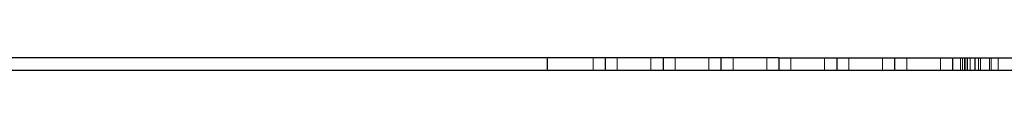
# Model space of a CAD drawing. Header units: inches. Extents: x 1880 to 2363, y -453 to -54.
# Tile 548 of 656: x 1902.1862 to 1904.7375, y -72.1944 to -72.1629. Entities that reach past the tile are written whole.
import ezdxf

# ---------------------------------------------------------------- set-up
doc = ezdxf.new("R2010")
doc.units = ezdxf.units.IN
doc.header["$LTSCALE"] = 0.5
doc.header["$MEASUREMENT"] = 0
doc.linetypes.add('HIDDEN', pattern=[0.225, 0.15, -0.075])
doc.layers.add('APP-M-S', color=30, linetype='Continuous')

msp = doc.modelspace()

# ---------------------------------------------------------------- linework, layer by layer
at = {"layer": 'APP-M-S', "linetype": 'Continuous', "lineweight": 25}
for p, q in [((1904.15324, -72.16292), (1899.55324, -72.16292)), ((1903.55324, -72.16292), (1903.55324, -72.19442)), ((1903.70324, -72.16292), (1903.70324, -72.19442)), ((1903.85324, -72.16292), (1903.85324, -72.19442)), ((1904.00324, -72.16292), (1904.00324, -72.19442)), ((1904.15324, -72.16292), (1904.15324, -72.19442)), ((1904.15324, -72.16292), (1905.80324, -72.16292)), ((1904.30324, -72.16292), (1904.30324, -72.19442)), ((1904.45324, -72.16292), (1904.45324, -72.19442)), ((1904.60324, -72.16292), (1904.60324, -72.19442)), ((1899.55324, -72.19442), (1904.15324, -72.19442)), ((1904.15324, -72.19442), (1905.80324, -72.19442))]:
    msp.add_line(p, q, dxfattribs=at)
at = {"layer": 'APP-M-S', "linetype": 'HIDDEN', "lineweight": 18}
for p, q in [((1903.67174, -72.16292), (1903.67174, -72.19442)), ((1903.73474, -72.19442), (1903.73474, -72.16292)), ((1903.82174, -72.16292), (1903.82174, -72.19442)), ((1903.88474, -72.19442), (1903.88474, -72.16292)), ((1903.97174, -72.16292), (1903.97174, -72.19442)), ((1904.03474, -72.19442), (1904.03474, -72.16292)), ((1904.12174, -72.16292), (1904.12174, -72.19442)), ((1904.18474, -72.19442), (1904.18474, -72.16292)), ((1904.27174, -72.16292), (1904.27174, -72.19442)), ((1904.33474, -72.19442), (1904.33474, -72.16292)), ((1904.42174, -72.16292), (1904.42174, -72.19442)), ((1904.48474, -72.19442), (1904.48474, -72.16292)), ((1904.57174, -72.16292), (1904.57174, -72.19442)), ((1904.62374, -72.16292), (1904.62374, -72.19442)), ((1904.62874, -72.16292), (1904.62874, -72.19442)), ((1904.63474, -72.19442), (1904.63474, -72.16292)), ((1904.63776, -72.16292), (1904.63776, -72.19442)), ((1904.64235, -72.16292), (1904.64235, -72.19442)), ((1904.64874, -72.16292), (1904.64874, -72.19442)), ((1904.66132, -72.16292), (1904.66132, -72.19442)), ((1904.66174, -72.16292), (1904.66174, -72.19442)), ((1904.66204, -72.16292), (1904.66204, -72.19442)), ((1904.67083, -72.16292), (1904.67083, -72.19442)), ((1904.67553, -72.16292), (1904.67553, -72.19442)), ((1904.69874, -72.16292), (1904.69874, -72.19442)), ((1904.70374, -72.16292), (1904.70374, -72.19442)), ((1904.72174, -72.16292), (1904.72174, -72.19442))]:
    msp.add_line(p, q, dxfattribs=at)

doc.saveas('drawing.dxf')
